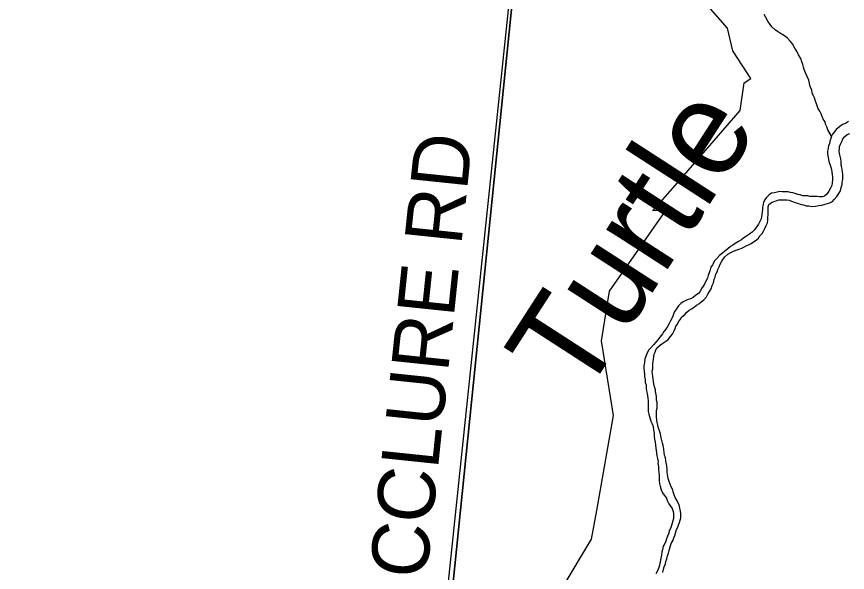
# Model space of a CAD drawing. Extents: x 1310247 to 1664935, y 284496 to 704931.
# Drawn here: x 1473230 to 1477588, y 523237 to 526154 of the extents above; entities that cross this region are included whole.
import ezdxf

# ---------------------------------------------------------------- set-up
doc = ezdxf.new("R2010")
doc.units = 0
for name, color, linetype in [('GM_X_County', 7, 'Continuous'), ('GM_X_County_Subdivision_Text', 7, 'Continuous'), ('GM_X_Major_Lake_Text', 7, 'Continuous'), ('GM_X_Minor_Lake_Text', 7, 'Continuous'), ('GM_X_Minor_River_Text', 7, 'Continuous'), ('GM_X_Township_Subdivision', 7, 'Continuous')]:
    doc.layers.add(name, color=color, linetype=linetype)

msp = doc.modelspace()

# ---------------------------------------------------------------- linework, layer by layer
at = {"layer": 'GM_X_County'}
for points in [[(1475971.3, 527619.8), (1475469.1, 522687.9), (1470082.7, 523176.9), (1470571.3, 528184.5)], [(1481370.5, 527094.8), (1480822.4, 522169.9), (1475469.1, 522687.9), (1475971.3, 527619.8)]]:
    msp.add_lwpolyline(points, close=True, dxfattribs=at)
at = {"layer": 'GM_X_County_Subdivision_Text'}
msp.add_lwpolyline([(1475865.7, 522642.5), (1475662.6, 522664.4), (1475456.6, 522690.6), (1475450.2, 522755.8), (1475937.7, 527409.3)], dxfattribs=at)
at = {"layer": 'GM_X_Major_Lake_Text'}
msp.add_lwpolyline([(1477971.9, 522421.9), (1476359, 522538.5), (1476279, 522557.9), (1476189.7, 522625.7), (1476149.5, 522622.3), (1476096.9, 522607.1), (1475996.3, 522598.8), (1475772.7, 522623.4), (1476246, 523411.2), (1476272.8, 523562.9), (1476360.4, 524060.4), (1476298.3, 524452.6), (1476339.6, 524713.4), (1476635.5, 525136.3), (1476567.5, 525133.9), (1476684.3, 525268.3), (1477026.1, 525661.7), (1477046.5, 525807.3), (1477081.6, 525828.4), (1476987.4, 525973.6), (1476959.9, 526092.5), (1476770.3, 526310.7)], dxfattribs=at)
at = {"layer": 'GM_X_Minor_River_Text'}
for points in [[(1477504.8, 525525.9), (1477485.8, 525560.5), (1477480.3, 525574.7), (1477472.7, 525589), (1477471.1, 525601.1), (1477461.5, 525615.4), (1477455.9, 525629.6), (1477450.4, 525643.8), (1477442.8, 525658.1), (1477435.2, 525670.3), (1477427.8, 525690.6), (1477420.4, 525710.9), (1477414.9, 525727.1), (1477409.4, 525741.3), (1477403.7, 525753.5), (1477402.2, 525767.6), (1477392.8, 525787.9), (1477389.3, 525802.1), (1477385.8, 525820.2), (1477374.5, 525842.6), (1477369, 525858.8), (1477361.6, 525877.1), (1477358, 525889.2), (1477354.4, 525903.3), (1477348.9, 525917.5), (1477343.4, 525933.8), (1477332, 525954.2), (1477322.5, 525972.5), (1477313, 525988.8), (1477299.7, 526011.3), (1477288.1, 526025.7), (1477274.5, 526040.1), (1477258.9, 526052.6), (1477237.2, 526065.3), (1477221.4, 526075.8), (1477209.7, 526084.2), (1477192.1, 526100.8), (1477182.5, 526113.1), (1477171, 526129.5), (1477157.6, 526152), (1477152, 526164.2)], [(1477593.7, 525603.3), (1477577.3, 525593.8), (1477563.1, 525588.2), (1477548.6, 525576.7), (1477530, 525561.2), (1477519.6, 525549.5), (1477509.2, 525537.8), (1477504.8, 525525.9), (1477500.4, 525514), (1477495.9, 525500.1), (1477493.5, 525488.1), (1477489.1, 525476.3), (1477486.6, 525462.3), (1477484.1, 525448.3), (1477483.7, 525436.3), (1477485.4, 525424.2), (1477488.8, 525406.1), (1477490.4, 525394), (1477496, 525379.8), (1477501.5, 525363.6), (1477505.1, 525351.5), (1477506.6, 525337.4), (1477508.2, 525325.3), (1477509.8, 525311.2), (1477509.3, 525297.2), (1477508.8, 525281.2), (1477506.3, 525267.3), (1477499.8, 525253.4), (1477491.3, 525237.7), (1477480.7, 525221.9), (1477468.4, 525212.3), (1477456.2, 525208.7), (1477442.1, 525209.1), (1477430.1, 525209.5), (1477418, 525209.8), (1477404, 525210.3), (1477391.9, 525210.7), (1477380, 525213), (1477365.9, 525213.5), (1477353.9, 525213.8), (1477340, 525218.3), (1477328, 525220.7), (1477314.1, 525225.1), (1477302.1, 525229.5), (1477290.2, 525231.8), (1477278.2, 525234.2), (1477262.1, 525234.7), (1477246.1, 525235.2), (1477234, 525235.6), (1477219.9, 525232), (1477203.7, 525228.5), (1477189.5, 525226.9), (1477177.2, 525219.3), (1477162.7, 525203.7), (1477154.2, 525191.9), (1477147.8, 525180.1), (1477145.4, 525168.2), (1477143, 525154.2), (1477142.6, 525142.2), (1477140.2, 525130.2), (1477139.7, 525116.2), (1477137.3, 525104.3), (1477134.9, 525092.3), (1477128.4, 525078.5), (1477121.9, 525064.7), (1477113.5, 525052.9), (1477100.9, 525035.2), (1477088.4, 525023.6), (1477074, 525012), (1477059.6, 525002.4), (1477045.2, 524992.8), (1477032.8, 524983.2), (1477016.5, 524973.7), (1477000.1, 524964.2), (1476987.7, 524954.5), (1476975.4, 524946.9), (1476960.9, 524935.3)], [(1476884.8, 524757.3), (1476889.4, 524775.2), (1476893.8, 524789.1), (1476898.3, 524803), (1476904.7, 524814.8), (1476909.2, 524826.7), (1476915.6, 524840.5), (1476920.1, 524854.4), (1476928.7, 524870.2), (1476937.1, 524881.9), (1476945.5, 524893.7), (1476960, 524907.3), (1476976.4, 524916.8), (1476990.7, 524922.4), (1477004.9, 524928), (1477019.2, 524933.5), (1477031.3, 524937.2), (1477045.6, 524944.7), (1477057.9, 524950.4), (1477070.1, 524956), (1477082.4, 524963.6), (1477094.7, 524971.3), (1477109.1, 524980.9), (1477121.5, 524990.5), (1477128, 525004.3), (1477140.4, 525016), (1477148.8, 525027.7), (1477155.3, 525041.6), (1477161.9, 525057.4), (1477168.3, 525071.2), (1477170.8, 525085.2), (1477171.3, 525099.2), (1477171.7, 525113.2), (1477172.1, 525125.2), (1477172.7, 525143.3), (1477173.1, 525155.3), (1477175.5, 525167.2), (1477190, 525178.8), (1477202.2, 525184.4), (1477214.4, 525188.1), (1477228.6, 525191.7), (1477240.7, 525193.3), (1477254.7, 525192.8), (1477270.8, 525192.3), (1477282.8, 525190), (1477294.7, 525185.6), (1477314.6, 525179), (1477326.5, 525174.6), (1477346.3, 525168), (1477358.3, 525165.6), (1477372.2, 525161.2), (1477386.3, 525160.7), (1477402.3, 525158.2), (1477420.4, 525159.7), (1477438.6, 525163.1), (1477454.7, 525164.6), (1477471, 525170.1), (1477483.2, 525173.8), (1477495.3, 525177.4), (1477509.6, 525183), (1477518, 525194.7), (1477532.6, 525210.3), (1477543.1, 525226), (1477551.6, 525239.8), (1477556.2, 525257.7), (1477560.8, 525273.6), (1477561.2, 525285.6), (1477563.6, 525299.6), (1477564, 525311.6), (1477564.5, 525325.6), (1477563, 525339.7), (1477561.4, 525353.8), (1477557.9, 525367.9), (1477556.2, 525380), (1477554.7, 525394.1), (1477553.1, 525408.1), (1477549.6, 525422.3), (1477546, 525436.4), (1477544.4, 525448.5), (1477546.8, 525460.4), (1477547.2, 525472.5), (1477551.6, 525484.3), (1477558.1, 525498.2), (1477564.6, 525512), (1477573, 525523.8), (1477587.5, 525535.3), (1477601.7, 525540.9)], [(1476960.9, 524935.3), (1476944.5, 524923.8), (1476932.1, 524912.2), (1476917.6, 524900.6), (1476903, 524885), (1476892.6, 524873.3), (1476879.8, 524851.6), (1476871.4, 524839.9), (1476868.9, 524825.9), (1476864.5, 524814), (1476857.9, 524796.2), (1476853.4, 524782.3), (1476847, 524768.5), (1476838.3, 524750.7), (1476831.9, 524738.9), (1476823.5, 524727.1), (1476817.1, 524715.3), (1476806.6, 524701.6), (1476792.2, 524692), (1476779.8, 524680.3), (1476765.4, 524672.8), (1476753.3, 524669.1), (1476741, 524663.5), (1476726.8, 524657.9), (1476714.4, 524648.3), (1476702, 524636.7), (1476691.4, 524620.9), (1476678.8, 524603.3), (1476669.9, 524577.5), (1476659.2, 524557.8), (1476650.6, 524540), (1476644.2, 524528.2), (1476635.7, 524514.4), (1476625.2, 524500.7), (1476618.7, 524488.9), (1476604.1, 524471.3), (1476593.6, 524457.6), (1476583.2, 524445.9), (1476570.7, 524432.3), (1476556.1, 524416.7), (1476545.7, 524405), (1476539.2, 524393.1), (1476532.6, 524375.3), (1476526, 524357.5), (1476523.4, 524339.5), (1476520.8, 524321.6), (1476520.4, 524307.5), (1476521.9, 524293.5), (1476523.4, 524277.4), (1476523, 524265.4), (1476526.5, 524249.2), (1476528, 524233.2), (1476531.6, 524221), (1476533.1, 524204.9), (1476534.6, 524190.9), (1476538.2, 524176.7), (1476539.8, 524164.6), (1476541.4, 524152.6), (1476542.9, 524138.5), (1476542.2, 524116.5), (1476543.6, 524098.4), (1476543.1, 524082.4), (1476546.6, 524068.2), (1476550.3, 524056.1), (1476553.9, 524044), (1476557.5, 524031.8), (1476563.1, 524017.6), (1476568.6, 524003.4), (1476570, 523983.3), (1476573.5, 523967.2), (1476575, 523953.1), (1476576.5, 523937), (1476580, 523920.9), (1476581.4, 523904.8), (1476582.9, 523888.8), (1476584.5, 523876.7), (1476586.1, 523864.6), (1476587.6, 523848.5), (1476591.2, 523834.4), (1476594.7, 523820.2), (1476594.3, 523808.2), (1476597.8, 523792.1), (1476597.4, 523778.1), (1476598.8, 523760), (1476600.4, 523747.9), (1476599.9, 523731.9), (1476601.4, 523717.8), (1476603, 523703.7), (1476606.5, 523689.6), (1476611.9, 523671.4), (1476617.4, 523655.2), (1476627.1, 523642.9), (1476638.6, 523626.5), (1476642.2, 523614.3), (1476651.7, 523598), (1476659.4, 523585.8), (1476669, 523573.4), (1476674.5, 523557.2), (1476676.1, 523545.2), (1476675.7, 523533.2), (1476675.3, 523521.1)], [(1476660.5, 523377.3), (1476662.9, 523389.3), (1476673.6, 523407), (1476678, 523418.8), (1476682.4, 523430.7), (1476691.5, 523462.5), (1476697.9, 523474.3), (1476702.3, 523486.2), (1476706.8, 523500.1), (1476711.2, 523512), (1476713.6, 523524), (1476714.3, 523546), (1476712.7, 523558.1), (1476709.2, 523574.2), (1476705.8, 523592.3), (1476698.1, 523604.6), (1476692.5, 523616.8), (1476685, 523631.1), (1476679.4, 523645.3), (1476673.8, 523659.5), (1476672.2, 523671.5), (1476662.7, 523685.9), (1476659.1, 523700), (1476653.5, 523714.2), (1476648, 523730.4), (1476644.7, 523750.6), (1476643.1, 523764.6), (1476641.7, 523780.7), (1476640.2, 523796.8), (1476636.7, 523812.9), (1476635.1, 523825), (1476633.5, 523839.1), (1476628, 523853.3), (1476626.4, 523867.4), (1476624.9, 523883.4), (1476621.6, 523903.6), (1476618, 523915.7), (1476614.4, 523929.9), (1476610.9, 523944), (1476607.5, 523964.1), (1476602, 523980.3), (1476596.5, 523994.5), (1476593, 524010.7), (1476589.4, 524024.8), (1476587.8, 524036.9), (1476586.4, 524055), (1476586.9, 524071), (1476587.4, 524087), (1476589.8, 524099), (1476590.4, 524115), (1476590.8, 524129), (1476587.2, 524141.1), (1476585.8, 524159.2), (1476584.2, 524171.3), (1476580.6, 524183.4), (1476581, 524195.4), (1476575.5, 524211.6), (1476572, 524227.8), (1476570.4, 524239.9), (1476568.8, 524253.9), (1476567.2, 524266), (1476565.7, 524280.1), (1476564.1, 524294.2), (1476566.5, 524306.1), (1476567, 524320.1), (1476567.4, 524332.2), (1476569.8, 524344.1), (1476570.2, 524356.1), (1476572.6, 524370.1), (1476575, 524382), (1476579.5, 524393.9), (1476583.9, 524405.8), (1476594.4, 524419.5), (1476606.8, 524431.2), (1476619.2, 524440.8), (1476635.6, 524450.3), (1476647.9, 524459.9), (1476660.5, 524475.6), (1476670.9, 524487.3), (1476679.6, 524505.1), (1476684, 524516.9), (1476688.4, 524528.8), (1476696.8, 524540.6), (1476701.2, 524552.5), (1476711.7, 524566.2), (1476720.1, 524578), (1476734.6, 524591.5), (1476745.1, 524603.2), (1476757.5, 524612.9), (1476769.8, 524620.5), (1476784.1, 524630.1), (1476796.5, 524639.8), (1476808.8, 524647.4), (1476821.2, 524657), (1476835.6, 524668.6), (1476848.2, 524684.2), (1476856.7, 524698), (1476865.2, 524711.8), (1476873.7, 524725.6), (1476878.3, 524743.4), (1476884.8, 524757.3)], [(1476675.3, 523521.1), (1476672.8, 523507.2), (1476668.4, 523495.3), (1476666, 523483.4), (1476659.5, 523467.5), (1476653.1, 523455.7), (1476650.7, 523443.8), (1476644.1, 523427.9), (1476639.6, 523414), (1476635.2, 523402.1), (1476628.7, 523386.3), (1476622.3, 523374.5), (1476617.6, 523356.6), (1476615.3, 523344.6), (1476612.7, 523328.7), (1476610.2, 523312.7), (1476605.5, 523292.8), (1476602.9, 523274.9), (1476598.5, 523263), (1476591.9, 523245.2), (1476583.3, 523229.4)], [(1476619.7, 523236.3), (1476622.1, 523248.2), (1476626.7, 523266.1), (1476633.3, 523281.9), (1476635.7, 523293.9), (1476640.2, 523307.8), (1476644.7, 523323.7), (1476649.2, 523337.6), (1476653.6, 523351.5), (1476656.1, 523365.4), (1476660.5, 523377.3)]]:
    msp.add_lwpolyline(points, dxfattribs=at)

# ---------------------------------------------------------------- texts
at = {"layer": 'GM_X_Minor_Lake_Text'}
msp.add_text('Turtle', height=500.1, rotation=57.1113, dxfattribs=at).set_placement((1476196.8, 524134.6))
at = {"layer": 'GM_X_Township_Subdivision'}
msp.add_text('MCCLURE RD', height=300, rotation=84.0355, dxfattribs=at).set_placement((1475344.3, 522864.8))

doc.saveas('drawing.dxf')
